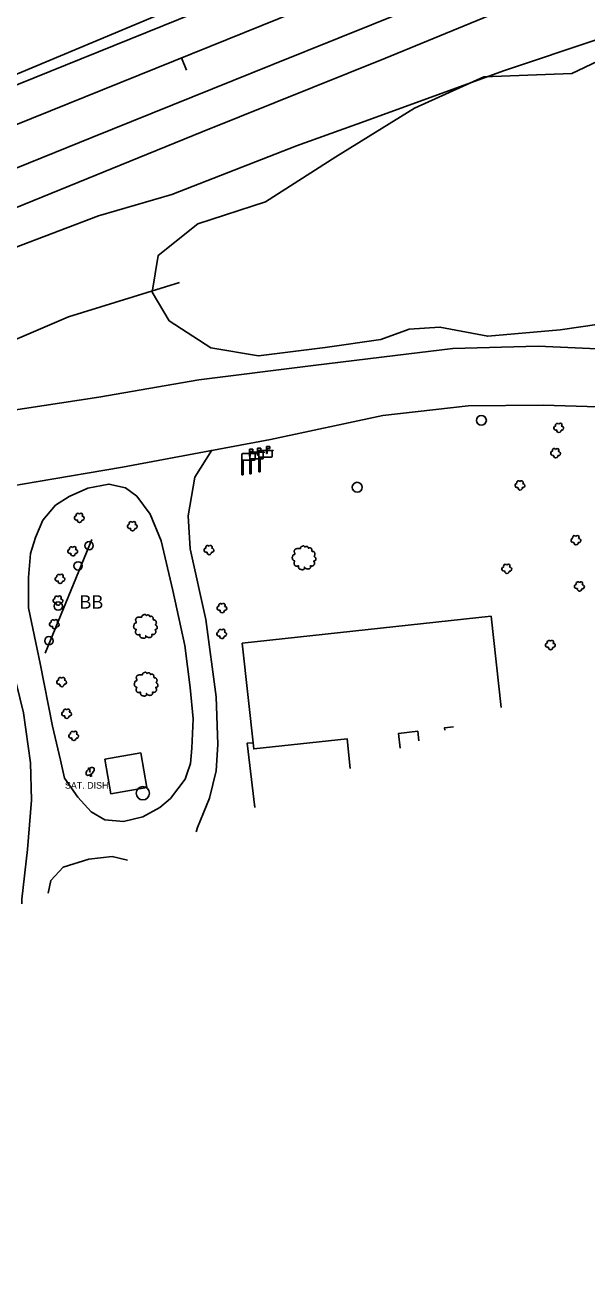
# Model space of a CAD drawing. Extents: x 1901471 to 1963503, y 756461 to 799997.
# Drawn here: x 1932360.8 to 1932529.6, y 773813.6 to 774194.1 of the extents above; entities that cross this region are included whole.
import ezdxf

# ---------------------------------------------------------------- set-up
doc = ezdxf.new("R2010")
doc.units = 0
for name, color, linetype in [('Default', 7, 'Continuous'), ('RD_EX_Bldg', 7, 'Continuous'), ('RD_EX_BldgApp', 7, 'Continuous'), ('RD_EX_Driveway', 7, 'Continuous'), ('RD_EX_Fence_Other', 7, 'Continuous'), ('RD_EX_H2O', 7, 'Continuous'), ('RD_EX_Misc', 7, 'Continuous'), ('RD_EX_Road', 7, 'Continuous'), ('RD_EX_UT', 7, 'Continuous'), ('RD_EX_VEG', 7, 'Continuous'), ('RD_HC_Cl', 7, 'Continuous'), ('RD_HC_Data_Tic', 7, 'Continuous')]:
    doc.layers.add(name, color=color, linetype=linetype)

# ---------------------------------------------------------------- blocks, each defined once
blk = doc.blocks.new('POST')
at = {"layer": 'Default'}
for start, end in [(90, 270), (270, 90)]:
    blk.add_arc((0, 0), 0.127, start, end, dxfattribs=at)
blk = doc.blocks.new('MAIL')
at = {"layer": 'RD_EX_BldgApp'}
for p, q in [((-4.97, 0), (-4.97, 3.5)), ((-4.97, 0), (-4.97, -8.82)), ((2.59, 0), (-4.97, 0)), ((-4.47, 4), (2.59, 4)), ((-4.14, 0), (-4.14, -8.82)), ((-0.33, 6.48), (1.72, 6.48)), ((-0.33, 2.29), (-0.33, 6.48)), ((0.05, 2.29), (-0.33, 2.29)), ((1.72, 5.13), (0.05, 5.13)), ((0.05, 5.13), (0.05, 2.29)), ((1.72, 6.48), (1.72, 5.13)), ((3.09, 3.5), (3.09, 4)), ((3.09, 4), (3.59, 4)), ((3.09, 3.5), (3.09, 0.5)), ((3.59, 4), (3.59, 3.75)), ((-4.97, -8.82), (-4.14, -8.82))]:
    blk.add_line(p, q, dxfattribs=at)
for centre, start, end in [((-4.47, 3.5), 90, 180), ((2.59, 3.5), 0, 90), ((2.59, 0.5), 270, 0)]:
    blk.add_arc(centre, 0.5, start, end, dxfattribs=at)
blk = doc.blocks.new('T2')
at = {"layer": 'RD_EX_VEG'}
for points in [[(0.05, 7.21), (-0.25, 7.24), (-0.57, 7.14), (-0.82, 7.04), (-1.05, 6.96), (-1.27, 6.86), (-1.57, 6.69), (-1.8, 6.49), (-1.92, 6.24), (-1.97, 6.01), (-2.02, 5.74), (-2.02, 5.56), (-2.15, 5.54), (-2.3, 5.56), (-2.55, 5.64), (-2.8, 5.64), (-3.05, 5.64), (-3.4, 5.61), (-3.75, 5.61), (-4.02, 5.56), (-4.35, 5.51), (-4.72, 5.39), (-5.07, 5.26), (-5.37, 5.01), (-5.62, 4.54), (-5.75, 4.19), (-5.9, 3.94), (-5.75, 3.49), (-5.57, 3.14), (-5.55, 2.94), (-5.47, 2.52), (-5.37, 2.29), (-5.25, 2.09), (-5.32, 2.07), (-5.7, 2.02), (-6, 1.92), (-6.42, 1.69), (-6.64, 1.47), (-6.74, 1.14), (-6.77, 0.79), (-6.87, 0.59), (-6.94, 0.32), (-6.97, 0.24), (-7.02, -0.08), (-6.92, -0.53), (-6.89, -0.88), (-6.77, -1.11), (-6.62, -1.28), (-6.44, -1.53), (-6.05, -1.76), (-5.72, -1.86), (-5.52, -1.88), (-5.7, -2.38), (-5.75, -2.73), (-5.87, -3.13), (-5.87, -3.21), (-5.92, -3.68), (-5.77, -4.01), (-5.7, -4.38), (-5.52, -4.61), (-5.25, -4.91), (-4.92, -5.13), (-4.42, -5.26), (-4.02, -5.23), (-3.45, -5.06), (-3.2, -4.98), (-3.22, -5.16), (-3.2, -5.53), (-3.2, -5.96), (-3.05, -6.28), (-2.95, -6.56), (-2.8, -6.81), (-2.47, -7.03), (-2.07, -7.11), (-1.65, -7.26), (-1.2, -7.33), (-0.7, -7.36), (-0.1, -7.21), (0.18, -7.08), (0.28, -6.91), (0.48, -6.53), (0.43, -6.31), (0.45, -5.71), (0.55, -5.88), (0.73, -6.23), (1.23, -6.53), (1.63, -6.71), (2.1, -6.86), (2.4, -6.93), (2.88, -6.86), (3.25, -6.78), (3.63, -6.66), (3.93, -6.38), (4.1, -6.11), (4.15, -5.83), (4.23, -5.46), (4.28, -5.28)], [(4.28, -5.28), (4.2, -5.11), (4.15, -4.86), (4.23, -4.88), (4.4, -4.93), (4.68, -5.06), (4.9, -5.13), (5.23, -5.11), (5.5, -5.01), (5.95, -4.73), (6.22, -4.26), (6.5, -3.86), (6.57, -3.53), (6.52, -3.31), (6.5, -2.81), (6.3, -2.56), (6.25, -2.43), (6.15, -2.03), (6.22, -1.98), (6.5, -1.93), (6.87, -1.81), (7.15, -1.68), (7.37, -1.51), (7.45, -1.28), (7.42, -0.88), (7.47, -0.48), (7.4, -0.33), (7.3, -0.18), (7.22, 0.02), (7.07, 0.17), (6.97, 0.32), (6.87, 0.42), (6.75, 0.57), (6.57, 0.69), (6.42, 0.74), (6.37, 0.89), (6.52, 1.09), (6.57, 1.19), (6.6, 1.42), (6.82, 1.77), (6.87, 2.17), (6.82, 2.59), (6.77, 2.87), (6.62, 3.14), (6.42, 3.39), (6.3, 3.56), (6.12, 3.69), (5.8, 3.81), (5.55, 3.86), (5.2, 3.86), (5, 3.91), (5.03, 3.96), (5.03, 4.11), (5.03, 4.39), (4.95, 4.84), (4.8, 5.34), (4.8, 5.36), (4.7, 5.61), (4.48, 5.81), (4.3, 5.91), (4.1, 6.04), (3.85, 6.06), (3.55, 6.06), (3.28, 6.01), (3.08, 5.91), (2.9, 5.79), (2.83, 5.94), (2.73, 6.24), (2.68, 6.39), (2.53, 6.56), (2.3, 6.76), (1.85, 6.89), (1.23, 6.81), (0.93, 6.61), (0.78, 6.44), (0.73, 6.56), (0.53, 6.76), (0.43, 6.94), (0.25, 7.06), (0.1, 7.16), (0, 7.21)]]:
    blk.add_spline(points, degree=3, dxfattribs=at)
blk = doc.blocks.new('SB2')
at = {"layer": 'RD_EX_VEG'}
for centre, radius, start, end in [((-1.56, -0.16), 1.26, 96.45179, 294.73401), ((-0.72, 1.55), 1.08, 34.97629, 204.75602), ((1.05, 1.7), 0.995, 308.76261, 152.04674), ((1.84, -0.28), 1.22, 256.56668, 98.10463), ((0.25, -1.6), 1.32, 166.88266, 5.75893)]:
    blk.add_arc(centre, radius, start, end, dxfattribs=at)
blk = doc.blocks.new('OP')
at = {"layer": 'Default'}
for start, end in [(90, 270), (270, 90)]:
    blk.add_arc((0, 0), 0.127, start, end, dxfattribs=at)
blk = doc.blocks.new('SIGNPOST')
at = {"layer": 'Default'}
for start, end in [(90, 270), (270, 90)]:
    blk.add_arc((0, 0), 0.127, start, end, dxfattribs=at)

msp = doc.modelspace()

# ---------------------------------------------------------------- linework, layer by layer
at = {"layer": 'RD_EX_Bldg'}
for points in [[(1932380.79, 774039.52), (1932366.83, 774005.26)], [(1932426.04, 774008.26), (1932500.85, 774016.41), (1932503.85, 773988.91)], [(1932458.5, 773970.65), (1932457.53, 773979.56), (1932429.5, 773976.51), (1932426.04, 774008.26)], [(1932489.56, 773983.16), (1932486.87, 773982.86), (1932486.95, 773982.11)], [(1932479.12, 773978.95), (1932478.8, 773981.81), (1932473.02, 773981.18), (1932473.51, 773976.69)]]:
    msp.add_lwpolyline(points, dxfattribs=at)
msp.add_lwpolyline([(1932384.68, 773973.4), (1932395.53, 773975.29), (1932397.33, 773964.9), (1932386.49, 773963.02)], close=True, dxfattribs=at)
at = {"layer": 'RD_EX_BldgApp'}
for p, q in [((1932380, 773970.4), (1932379.8, 773970.6)), ((1932380.39, 773970.25), (1932379.83, 773970.66)), ((1932379.92, 773970.75), (1932380.13, 773970.56)), ((1932379.94, 773970.62), (1932379.94, 773970.62)), ((1932380, 773970.61), (1932380, 773970.61)), ((1932380.13, 773970.56), (1932380, 773970.4)), ((1932380, 773969.86), (1932380.39, 773970.25)), ((1932380.39, 773969.56), (1932380, 773969.86)), ((1932380.39, 773968.77), (1932380.43, 773968.1)), ((1932380.66, 773968.92), (1932380.7, 773968.19))]:
    msp.add_line(p, q, dxfattribs=at)
msp.add_ellipse((1932380.31, 773969.75), major_axis=(-1.07, -1.04), ratio=0.564687, dxfattribs=at)
msp.add_ellipse((1932379.86, 773970.67), major_axis=(0.0493, 0.0822), ratio=0.846225, start_param=6.138676, end_param=9.218032, dxfattribs=at)
at = {"layer": 'RD_EX_Driveway'}
for points in [[(1932416.91, 774066.29), (1932411.74, 774058.25), (1932409.78, 774046.56), (1932410.35, 774036.7), (1932415.11, 774015.43), (1932418.22, 773992.15), (1932418.74, 773977.8), (1932418.16, 773969.89), (1932416.24, 773961.69), (1932412.54, 773952.87), (1932412.21, 773951.6)], [(1932359.76, 773929.91), (1932359.74, 773931.33), (1932361.44, 773946.28), (1932362.66, 773961.11), (1932362.35, 773972.33), (1932360.24, 773987.33), (1932355.83, 774005.35), (1932351.06, 774022.76), (1932344.83, 774031.41), (1932340.29, 774033.69), (1932333.93, 774034.1), (1932327.07, 774032.82), (1932320.38, 774029), (1932315.52, 774023.64), (1932314.46, 774019.32), (1932314.71, 774012.32), (1932317.03, 774003.05), (1932318.83, 773992.15)], [(1932391.54, 773943.05), (1932386.93, 773944.17), (1932379.96, 773943.31), (1932372.24, 773940.97), (1932368.52, 773936.9), (1932367.65, 773933.17)]]:
    msp.add_lwpolyline(points, dxfattribs=at)
msp.add_lwpolyline([(1932408.83, 773967.38), (1932404.45, 773961.62), (1932401.25, 773958.84), (1932396.12, 773956.07), (1932390.3, 773954.71), (1932384.7, 773955.14), (1932380.62, 773957.61), (1932376.59, 773961.97), (1932372.62, 773967.74), (1932371.45, 773973.11), (1932369.02, 773983.34), (1932365.26, 774002.18), (1932361.76, 774018.97), (1932361.75, 774028.09), (1932362.36, 774035.23), (1932363.89, 774040.06), (1932366.11, 774045.28), (1932369.94, 774049.8), (1932373.99, 774052.4), (1932379.65, 774054.86), (1932385.97, 774056.13), (1932390.96, 774054.97), (1932394.35, 774052.5), (1932398.34, 774047.05), (1932401.71, 774039.09), (1932405.12, 774024.11), (1932408.73, 774007.59), (1932410.36, 773994.93), (1932411.24, 773985.58), (1932410.85, 773976.68), (1932410.45, 773972.1), (1932409.38, 773968.93)], close=True, dxfattribs=at)
at = {"layer": 'RD_EX_Fence_Other'}
for points in [[(1932053.14, 773912.85), (1932114.05, 773936.77), (1932159.49, 773953.62), (1932175.55, 774004.76), (1932180.58, 774027.19), (1932241.08, 774052.12), (1932343.76, 774093.64), (1932373.83, 774106.45), (1932407.15, 774116.73)], [(1932429.3, 773978.37), (1932427.54, 773978.25), (1932429.86, 773958.89)], [(1932429.71, 773960.14), (1932429.86, 773958.89)], [(1932429.71, 773960.14), (1932429.86, 773958.89)]]:
    msp.add_lwpolyline(points, dxfattribs=at)
at = {"layer": 'RD_EX_H2O'}
msp.add_lwpolyline([(1932340.85, 774120.86), (1932382.87, 774136.81), (1932404.86, 774143.22), (1932442.34, 774157.81), (1932462.95, 774165.25), (1932504.57, 774180.36), (1932562.36, 774199.71)], dxfattribs=at)
at = {"layer": 'RD_EX_Road'}
for points in [[(1932123.83, 774081.52), (1932124.75, 774081.89), (1932125.68, 774082.27), (1932126.6, 774082.65), (1932127.53, 774083.02), (1932128.46, 774083.4), (1932129.38, 774083.78), (1932130.31, 774084.15), (1932131.24, 774084.53), (1932131.78, 774084.75), (1932204.08, 774113.81), (1932256.61, 774135.13), (1932312.6, 774157.7), (1932372.9, 774182.11), (1932431.39, 774205.82), (1932477.12, 774224.35), (1932533.74, 774247.27), (1932595.08, 774272.21), (1932651.56, 774294.94), (1932701.08, 774315.04), (1932745.04, 774332.78), (1932792.85, 774352.14), (1932840.55, 774371.41), (1932889.51, 774391.24)], [(1932124.31, 774085.25), (1932125.24, 774085.62), (1932126.17, 774085.99), (1932127.1, 774086.36), (1932128.03, 774086.73), (1932128.96, 774087.1), (1932129.89, 774087.47), (1932130.5, 774087.71), (1932195.62, 774113.99), (1932244.69, 774133.84), (1932295.94, 774154.1), (1932349.72, 774175.92), (1932408.32, 774200.34), (1932465.87, 774223.52), (1932522.25, 774245.94), (1932585.28, 774271.55), (1932650.32, 774297.79), (1932692.29, 774314.7), (1932738.47, 774333.55), (1932787.17, 774353.07), (1932834.6, 774372.4), (1932880.27, 774390.68)], [(1932529.35, 774209.01), (1932469.13, 774184.24), (1932413.98, 774162.01), (1932352.15, 774136.93)], [(1932495.08, 774206.48), (1932435.25, 774182.3), (1932380.83, 774160.36), (1932327.77, 774138.85)], [(1932537.25, 774096.6), (1932515.03, 774097.63), (1932489.31, 774096.9), (1932472, 774094.76), (1932447.38, 774091.78), (1932412.95, 774087.44), (1932382.92, 774082.29), (1932354.68, 774077.92)], [(1932335.95, 774051.95), (1932364.09, 774056.8), (1932390.07, 774061.27), (1932434.48, 774069.58), (1932468.32, 774076.71), (1932493.94, 774079.64), (1932516.54, 774079.83), (1932536.32, 774079.29)]]:
    msp.add_lwpolyline(points, dxfattribs=at)
at = {"layer": 'RD_EX_VEG'}
msp.add_lwpolyline([(1932538.86, 774105), (1932521.64, 774102.53), (1932499.83, 774100.58), (1932485.46, 774103.34), (1932476.21, 774102.67), (1932467.65, 774099.6), (1932450.98, 774097.2), (1932430.94, 774094.74), (1932416.61, 774097.12), (1932404.08, 774105.22), (1932398.91, 774113.86), (1932400.78, 774124.87), (1932412.72, 774134.38), (1932433.02, 774141.02), (1932454.2, 774154.53), (1932477.86, 774169.12), (1932498.63, 774178.59), (1932525.09, 774179.57), (1932538.79, 774186.12)], dxfattribs=at)
at = {"layer": 'RD_HC_Cl'}
msp.add_line((1938563.17, 776672.89), (1929646.86, 773068.07), dxfattribs=at)
at = {"layer": 'RD_HC_Data_Tic'}
msp.add_line((1932407.8, 774184.31), (1932409.3, 774180.6), dxfattribs=at)

# ---------------------------------------------------------------- block references
at = {"layer": 'Default', "xscale": 0.5019685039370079, "yscale": 0.5019685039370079}
for p in [(1932428.39, 774063.33), (1932430.79, 774063.68), (1932433.49, 774064.23)]:
    msp.add_blockref('MAIL', p, dxfattribs=at)
at = {"layer": 'RD_EX_Bldg', "xscale": 9.84251968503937, "yscale": 9.84251968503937}
for p in [(1932379.99, 774037.62), (1932376.69, 774031.54), (1932370.72, 774019.45), (1932367.9, 774009.03)]:
    msp.add_blockref('SIGNPOST', p, dxfattribs=at)
at = {"layer": 'RD_EX_Misc', "xscale": 11.811023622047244, "yscale": 11.811023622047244}
for p in [(1932497.92, 774075.3), (1932460.6, 774055.17)]:
    msp.add_blockref('POST', p, dxfattribs=at)
at = {"layer": 'RD_EX_UT', "xscale": 15.748031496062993, "yscale": 15.748031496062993}
msp.add_blockref('OP', (1932396.15, 773963.18), dxfattribs=at)
at = {"layer": 'RD_EX_VEG'}
for name, p, xscale, yscale in [('SB2', (1932521.11, 774073.08), 0.5019685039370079, 0.5019685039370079), ('SB2', (1932520.16, 774065.48), 0.5019685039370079, 0.5019685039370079), ('SB2', (1932509.44, 774055.81), 0.5019685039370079, 0.5019685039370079), ('SB2', (1932377, 774046.03), 0.5019685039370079, 0.5019685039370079), ('SB2', (1932392.93, 774043.52), 0.5019685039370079, 0.5019685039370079), ('SB2', (1932526.26, 774039.31), 0.5019685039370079, 0.5019685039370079), ('SB2', (1932375.02, 774035.98), 0.5019685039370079, 0.5019685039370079), ('SB2', (1932415.97, 774036.36), 0.5019685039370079, 0.5019685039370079), ('T2', (1932444.52, 774034), 0.4921259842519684, 0.4921259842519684), ('SB2', (1932505.5, 774030.69), 0.5019685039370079, 0.5019685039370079), ('SB2', (1932371.2, 774027.68), 0.5019685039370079, 0.5019685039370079), ('SB2', (1932527.34, 774025.4), 0.5019685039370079, 0.5019685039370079), ('SB2', (1932370.56, 774021.15), 0.5019685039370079, 0.5019685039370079), ('T2', (1932396.83, 774013.39), 0.4921259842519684, 0.4921259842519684), ('SB2', (1932419.9, 774018.9), 0.5019685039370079, 0.5019685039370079), ('SB2', (1932369.48, 774014.03), 0.5019685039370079, 0.5019685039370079), ('SB2', (1932419.8, 774011.13), 0.5019685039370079, 0.5019685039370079), ('SB2', (1932518.61, 774007.78), 0.5019685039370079, 0.5019685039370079), ('SB2', (1932371.68, 773996.67), 0.5019685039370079, 0.5019685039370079), ('T2', (1932397.03, 773996.01), 0.4921259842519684, 0.4921259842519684), ('SB2', (1932373.19, 773987.13), 0.5019685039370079, 0.5019685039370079), ('SB2', (1932375.3, 773980.47), 0.5019685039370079, 0.5019685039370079)]:
    msp.add_blockref(name, p, dxfattribs=dict(at, xscale=xscale, yscale=yscale))

# ---------------------------------------------------------------- texts
at = {"layer": 'RD_EX_BldgApp'}
msp.add_text('SAT. DISH', height=2, dxfattribs=at).set_placement((1932372.74, 773964.55))
at = {"layer": 'RD_EX_Road'}
msp.add_text('BB', height=4, dxfattribs=at).set_placement((1932377.15, 774018.69))

doc.saveas('drawing.dxf')
